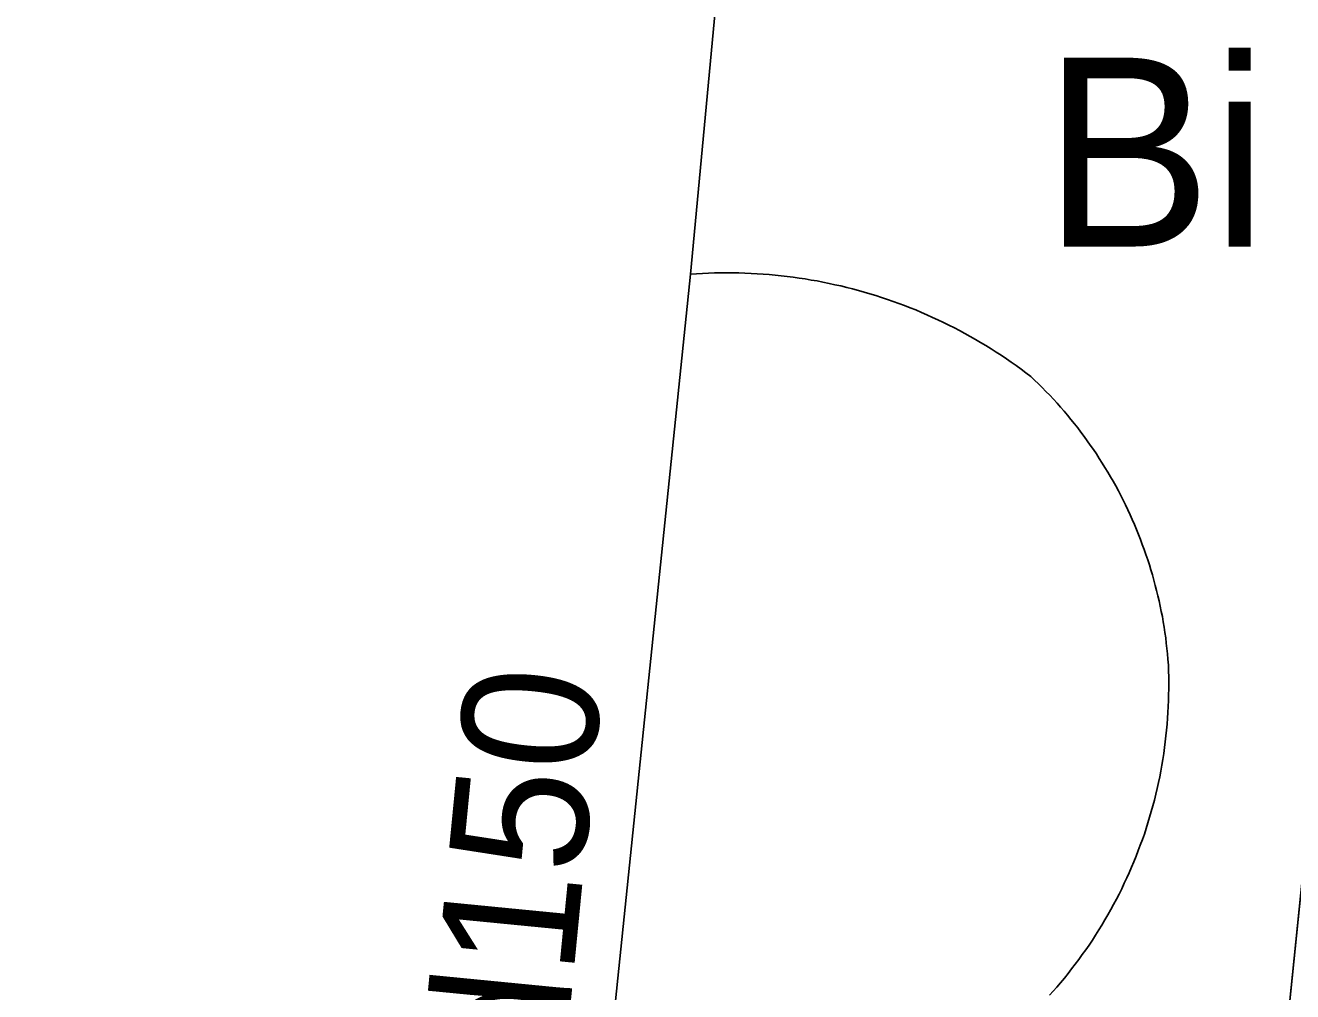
# Model space of a CAD drawing. Extents: x 6434771 to 6436222, y 5663454 to 5664782.
# Drawn here: x 6435089.56 to 6435097.95, y 5664343.63 to 5664350.03 of the extents above; entities that cross this region are included whole.
import ezdxf

# ---------------------------------------------------------------- set-up
doc = ezdxf.new("R2010")
doc.units = 0
for name, color, linetype in [('Warstwa 1', 7, 'Continuous'), ('Warstwa 2', 7, 'Continuous'), ('Warstwa 4', 7, 'Continuous'), ('Warstwa 5', 7, 'Continuous'), ('Warstwa 6', 7, 'Continuous'), ('Warstwa 7', 7, 'Continuous')]:
    doc.layers.add(name, color=color, linetype=linetype)

msp = doc.modelspace()

# ---------------------------------------------------------------- linework, layer by layer
at = {"layer": 'Warstwa 1'}
msp.add_line((6435097.471, 5664339.076), (6435098.425, 5664348.436), dxfattribs=at)
msp.add_line((6435097.471, 5664339.076), (6435098.425, 5664348.436), dxfattribs=at)
msp.add_lwpolyline([(6435094.664, 5664355.842), (6435093.964, 5664348.38), (6435094.004, 5664348.382), (6435094.044, 5664348.385), (6435094.084, 5664348.386), (6435094.124, 5664348.388), (6435094.164, 5664348.388), (6435094.204, 5664348.389), (6435094.244, 5664348.388), (6435094.285, 5664348.388), (6435094.325, 5664348.386), (6435094.365, 5664348.385), (6435094.405, 5664348.382), (6435094.445, 5664348.38), (6435094.485, 5664348.377), (6435094.525, 5664348.373), (6435094.565, 5664348.369), (6435094.604, 5664348.365), (6435094.643, 5664348.36), (6435094.683, 5664348.354), (6435094.723, 5664348.348), (6435094.762, 5664348.341), (6435094.802, 5664348.335), (6435094.841, 5664348.327), (6435094.881, 5664348.319), (6435094.92, 5664348.31), (6435094.959, 5664348.302), (6435094.998, 5664348.292), (6435095.037, 5664348.282), (6435095.075, 5664348.271), (6435095.114, 5664348.261), (6435095.152, 5664348.249), (6435095.191, 5664348.238), (6435095.229, 5664348.225), (6435095.267, 5664348.213), (6435095.305, 5664348.2), (6435095.342, 5664348.186), (6435095.38, 5664348.172), (6435095.417, 5664348.157), (6435095.455, 5664348.143), (6435095.492, 5664348.127), (6435095.529, 5664348.111), (6435095.565, 5664348.094), (6435095.601, 5664348.078), (6435095.638, 5664348.06), (6435095.674, 5664348.043), (6435095.71, 5664348.025), (6435095.745, 5664348.006), (6435095.78, 5664347.988), (6435095.815, 5664347.968), (6435095.85, 5664347.948), (6435095.884, 5664347.927), (6435095.919, 5664347.907), (6435095.953, 5664347.886), (6435095.987, 5664347.864), (6435096.02, 5664347.843), (6435096.054, 5664347.82), (6435096.087, 5664347.798), (6435096.12, 5664347.775), (6435096.152, 5664347.751), (6435096.184, 5664347.727), (6435096.216, 5664347.702), (6435096.241, 5664347.678), (6435096.267, 5664347.654), (6435096.292, 5664347.629), (6435096.316, 5664347.603), (6435096.341, 5664347.578), (6435096.365, 5664347.552), (6435096.39, 5664347.525), (6435096.412, 5664347.499), (6435096.436, 5664347.473), (6435096.459, 5664347.446), (6435096.481, 5664347.418), (6435096.504, 5664347.39), (6435096.526, 5664347.363), (6435096.547, 5664347.334), (6435096.568, 5664347.306), (6435096.589, 5664347.277), (6435096.609, 5664347.249), (6435096.63, 5664347.219), (6435096.65, 5664347.19), (6435096.669, 5664347.16), (6435096.688, 5664347.13), (6435096.706, 5664347.1), (6435096.725, 5664347.069), (6435096.743, 5664347.039), (6435096.76, 5664347.009), (6435096.778, 5664346.978), (6435096.795, 5664346.946), (6435096.811, 5664346.915), (6435096.827, 5664346.883), (6435096.842, 5664346.852), (6435096.858, 5664346.82), (6435096.873, 5664346.787), (6435096.887, 5664346.755), (6435096.901, 5664346.722), (6435096.914, 5664346.69), (6435096.928, 5664346.657), (6435096.941, 5664346.624), (6435096.953, 5664346.59), (6435096.966, 5664346.557), (6435096.977, 5664346.524), (6435096.989, 5664346.49), (6435097, 5664346.457), (6435097.01, 5664346.423), (6435097.02, 5664346.389), (6435097.029, 5664346.355), (6435097.039, 5664346.32), (6435097.048, 5664346.286), (6435097.056, 5664346.251), (6435097.064, 5664346.217), (6435097.071, 5664346.182), (6435097.078, 5664346.148), (6435097.086, 5664346.113), (6435097.091, 5664346.078), (6435097.097, 5664346.043), (6435097.102, 5664346.008), (6435097.108, 5664345.973), (6435097.112, 5664345.937), (6435097.116, 5664345.902), (6435097.12, 5664345.867), (6435097.123, 5664345.831), (6435097.126, 5664345.792), (6435097.127, 5664345.753), (6435097.128, 5664345.714), (6435097.128, 5664345.675), (6435097.128, 5664345.636), (6435097.127, 5664345.596), (6435097.127, 5664345.557), (6435097.125, 5664345.518), (6435097.123, 5664345.479), (6435097.12, 5664345.44), (6435097.118, 5664345.401), (6435097.114, 5664345.362), (6435097.11, 5664345.323), (6435097.105, 5664345.284), (6435097.101, 5664345.246), (6435097.096, 5664345.207), (6435097.089, 5664345.168), (6435097.083, 5664345.129), (6435097.076, 5664345.091), (6435097.069, 5664345.052), (6435097.06, 5664345.014), (6435097.052, 5664344.975), (6435097.043, 5664344.937), (6435097.034, 5664344.899), (6435097.023, 5664344.861), (6435097.013, 5664344.824), (6435097.002, 5664344.786), (6435096.991, 5664344.749), (6435096.979, 5664344.711), (6435096.967, 5664344.674), (6435096.954, 5664344.637), (6435096.94, 5664344.6), (6435096.927, 5664344.564), (6435096.912, 5664344.527), (6435096.898, 5664344.491), (6435096.882, 5664344.455), (6435096.867, 5664344.418), (6435096.851, 5664344.383), (6435096.834, 5664344.348), (6435096.818, 5664344.312), (6435096.8, 5664344.277), (6435096.782, 5664344.242), (6435096.763, 5664344.208), (6435096.745, 5664344.174), (6435096.726, 5664344.139), (6435096.706, 5664344.105), (6435096.686, 5664344.071), (6435096.665, 5664344.039), (6435096.644, 5664344.005), (6435096.623, 5664343.972), (6435096.601, 5664343.939), (6435096.579, 5664343.908), (6435096.556, 5664343.876), (6435096.533, 5664343.844), (6435096.51, 5664343.813), (6435096.486, 5664343.782), (6435096.462, 5664343.751), (6435096.438, 5664343.72), (6435096.412, 5664343.69), (6435096.387, 5664343.66), (6435096.363, 5664343.633), (6435096.34, 5664343.607)], dxfattribs=at)
at = {"layer": 'Warstwa 4'}
msp.add_lwpolyline([(6435077.576, 5664358.619), (6435076.683, 5664350.139), (6435076.156, 5664344.524), (6435076.119, 5664343.975), (6435080.094, 5664343.557), (6435080.09, 5664343.207), (6435081.282, 5664341.752), (6435083.699, 5664341.483), (6435085.155, 5664342.726), (6435085.189, 5664343.055), (6435093.31, 5664342.267), (6435093.397, 5664342.886), (6435093.964, 5664348.38), (6435094.664, 5664355.842), (6435091.197, 5664356.094), (6435091.513, 5664359.12), (6435081.174, 5664360.105), (6435081.052, 5664358.257)], close=True, dxfattribs=at)
at = {"layer": 'Warstwa 5'}
for p, q in [((6435093.964, 5664348.38), (6435094.664, 5664355.842)), ((6435093.964, 5664348.38), (6435094.004, 5664348.382)), ((6435094.004, 5664348.382), (6435094.044, 5664348.385)), ((6435094.044, 5664348.385), (6435094.084, 5664348.386)), ((6435094.084, 5664348.386), (6435094.124, 5664348.388)), ((6435094.124, 5664348.388), (6435094.164, 5664348.388)), ((6435094.164, 5664348.388), (6435094.204, 5664348.389)), ((6435094.204, 5664348.389), (6435094.244, 5664348.388)), ((6435094.244, 5664348.388), (6435094.285, 5664348.388)), ((6435094.285, 5664348.388), (6435094.325, 5664348.386)), ((6435094.325, 5664348.386), (6435094.365, 5664348.385)), ((6435094.365, 5664348.385), (6435094.405, 5664348.382)), ((6435094.405, 5664348.382), (6435094.445, 5664348.38)), ((6435094.445, 5664348.38), (6435094.485, 5664348.377)), ((6435094.485, 5664348.377), (6435094.525, 5664348.373)), ((6435094.525, 5664348.373), (6435094.565, 5664348.369)), ((6435094.565, 5664348.369), (6435094.604, 5664348.365)), ((6435094.604, 5664348.365), (6435094.643, 5664348.36)), ((6435094.643, 5664348.36), (6435094.683, 5664348.354)), ((6435094.683, 5664348.354), (6435094.723, 5664348.348)), ((6435094.723, 5664348.348), (6435094.762, 5664348.341)), ((6435094.762, 5664348.341), (6435094.802, 5664348.335)), ((6435094.802, 5664348.335), (6435094.841, 5664348.327)), ((6435094.841, 5664348.327), (6435094.881, 5664348.319)), ((6435094.881, 5664348.319), (6435094.92, 5664348.31)), ((6435094.92, 5664348.31), (6435094.959, 5664348.302)), ((6435094.959, 5664348.302), (6435094.998, 5664348.292)), ((6435094.998, 5664348.292), (6435095.037, 5664348.282)), ((6435095.037, 5664348.282), (6435095.075, 5664348.271)), ((6435095.075, 5664348.271), (6435095.114, 5664348.261)), ((6435095.114, 5664348.261), (6435095.152, 5664348.249)), ((6435095.152, 5664348.249), (6435095.191, 5664348.238)), ((6435095.191, 5664348.238), (6435095.229, 5664348.225)), ((6435095.229, 5664348.225), (6435095.267, 5664348.213)), ((6435095.267, 5664348.213), (6435095.305, 5664348.2)), ((6435095.305, 5664348.2), (6435095.342, 5664348.186)), ((6435095.342, 5664348.186), (6435095.38, 5664348.172)), ((6435095.38, 5664348.172), (6435095.417, 5664348.157)), ((6435095.417, 5664348.157), (6435095.455, 5664348.143)), ((6435095.455, 5664348.143), (6435095.492, 5664348.127)), ((6435095.492, 5664348.127), (6435095.529, 5664348.111)), ((6435095.529, 5664348.111), (6435095.565, 5664348.094)), ((6435095.565, 5664348.094), (6435095.601, 5664348.078)), ((6435095.601, 5664348.078), (6435095.638, 5664348.06)), ((6435095.638, 5664348.06), (6435095.674, 5664348.043)), ((6435095.674, 5664348.043), (6435095.71, 5664348.025)), ((6435095.71, 5664348.025), (6435095.745, 5664348.006)), ((6435095.745, 5664348.006), (6435095.78, 5664347.988)), ((6435095.78, 5664347.988), (6435095.815, 5664347.968)), ((6435095.815, 5664347.968), (6435095.85, 5664347.948)), ((6435095.85, 5664347.948), (6435095.884, 5664347.927)), ((6435095.884, 5664347.927), (6435095.919, 5664347.907)), ((6435095.919, 5664347.907), (6435095.953, 5664347.886)), ((6435095.953, 5664347.886), (6435095.987, 5664347.864)), ((6435095.987, 5664347.864), (6435096.02, 5664347.843)), ((6435096.02, 5664347.843), (6435096.054, 5664347.82)), ((6435096.054, 5664347.82), (6435096.087, 5664347.798)), ((6435096.087, 5664347.798), (6435096.12, 5664347.775)), ((6435096.12, 5664347.775), (6435096.152, 5664347.751)), ((6435096.152, 5664347.751), (6435096.184, 5664347.727)), ((6435096.184, 5664347.727), (6435096.216, 5664347.702)), ((6435096.216, 5664347.702), (6435096.241, 5664347.678)), ((6435096.241, 5664347.678), (6435096.267, 5664347.654)), ((6435096.267, 5664347.654), (6435096.292, 5664347.629)), ((6435096.292, 5664347.629), (6435096.316, 5664347.603)), ((6435096.316, 5664347.603), (6435096.341, 5664347.578)), ((6435096.341, 5664347.578), (6435096.365, 5664347.552)), ((6435096.365, 5664347.552), (6435096.39, 5664347.525)), ((6435096.39, 5664347.525), (6435096.412, 5664347.499)), ((6435096.412, 5664347.499), (6435096.436, 5664347.473)), ((6435096.436, 5664347.473), (6435096.459, 5664347.446)), ((6435096.459, 5664347.446), (6435096.481, 5664347.418)), ((6435096.481, 5664347.418), (6435096.504, 5664347.39)), ((6435096.504, 5664347.39), (6435096.526, 5664347.363)), ((6435096.526, 5664347.363), (6435096.547, 5664347.334)), ((6435096.547, 5664347.334), (6435096.568, 5664347.306)), ((6435096.568, 5664347.306), (6435096.589, 5664347.277)), ((6435096.589, 5664347.277), (6435096.609, 5664347.249)), ((6435096.609, 5664347.249), (6435096.63, 5664347.219)), ((6435096.63, 5664347.219), (6435096.65, 5664347.19)), ((6435096.65, 5664347.19), (6435096.669, 5664347.16)), ((6435096.669, 5664347.16), (6435096.688, 5664347.13)), ((6435096.688, 5664347.13), (6435096.706, 5664347.1)), ((6435096.706, 5664347.1), (6435096.725, 5664347.069)), ((6435096.725, 5664347.069), (6435096.743, 5664347.039)), ((6435096.743, 5664347.039), (6435096.76, 5664347.009)), ((6435096.76, 5664347.009), (6435096.778, 5664346.978)), ((6435096.778, 5664346.978), (6435096.795, 5664346.946)), ((6435096.795, 5664346.946), (6435096.811, 5664346.915)), ((6435096.811, 5664346.915), (6435096.827, 5664346.883)), ((6435096.827, 5664346.883), (6435096.842, 5664346.852)), ((6435096.842, 5664346.852), (6435096.858, 5664346.82)), ((6435096.858, 5664346.82), (6435096.873, 5664346.787)), ((6435096.873, 5664346.787), (6435096.887, 5664346.755)), ((6435096.887, 5664346.755), (6435096.901, 5664346.722)), ((6435096.901, 5664346.722), (6435096.914, 5664346.69)), ((6435096.914, 5664346.69), (6435096.928, 5664346.657)), ((6435096.928, 5664346.657), (6435096.941, 5664346.624)), ((6435096.941, 5664346.624), (6435096.953, 5664346.59)), ((6435096.953, 5664346.59), (6435096.966, 5664346.557)), ((6435096.966, 5664346.557), (6435096.977, 5664346.524)), ((6435096.977, 5664346.524), (6435096.989, 5664346.49)), ((6435096.989, 5664346.49), (6435097, 5664346.457)), ((6435097, 5664346.457), (6435097.01, 5664346.423)), ((6435097.01, 5664346.423), (6435097.02, 5664346.389)), ((6435097.02, 5664346.389), (6435097.029, 5664346.355)), ((6435097.029, 5664346.355), (6435097.039, 5664346.32)), ((6435097.039, 5664346.32), (6435097.048, 5664346.286)), ((6435097.048, 5664346.286), (6435097.056, 5664346.251)), ((6435097.056, 5664346.251), (6435097.064, 5664346.217)), ((6435097.064, 5664346.217), (6435097.071, 5664346.182)), ((6435097.071, 5664346.182), (6435097.078, 5664346.148)), ((6435097.078, 5664346.148), (6435097.086, 5664346.113)), ((6435097.086, 5664346.113), (6435097.091, 5664346.078)), ((6435097.091, 5664346.078), (6435097.097, 5664346.043)), ((6435097.097, 5664346.043), (6435097.102, 5664346.008)), ((6435097.102, 5664346.008), (6435097.108, 5664345.973)), ((6435097.108, 5664345.973), (6435097.112, 5664345.937)), ((6435097.112, 5664345.937), (6435097.116, 5664345.902)), ((6435097.116, 5664345.902), (6435097.12, 5664345.867)), ((6435097.12, 5664345.867), (6435097.123, 5664345.831)), ((6435097.123, 5664345.831), (6435097.126, 5664345.792)), ((6435097.126, 5664345.792), (6435097.127, 5664345.753)), ((6435097.127, 5664345.753), (6435097.128, 5664345.714)), ((6435097.128, 5664345.714), (6435097.128, 5664345.675)), ((6435097.128, 5664345.675), (6435097.128, 5664345.636)), ((6435097.127, 5664345.596), (6435097.128, 5664345.636)), ((6435097.127, 5664345.596), (6435097.127, 5664345.557)), ((6435097.12, 5664345.44), (6435097.123, 5664345.479)), ((6435097.123, 5664345.479), (6435097.125, 5664345.518)), ((6435097.125, 5664345.518), (6435097.127, 5664345.557)), ((6435097.114, 5664345.362), (6435097.118, 5664345.401)), ((6435097.118, 5664345.401), (6435097.12, 5664345.44)), ((6435097.105, 5664345.284), (6435097.11, 5664345.323)), ((6435097.11, 5664345.323), (6435097.114, 5664345.362)), ((6435097.096, 5664345.207), (6435097.101, 5664345.246)), ((6435097.101, 5664345.246), (6435097.105, 5664345.284)), ((6435097.083, 5664345.129), (6435097.089, 5664345.168)), ((6435097.089, 5664345.168), (6435097.096, 5664345.207)), ((6435097.069, 5664345.052), (6435097.076, 5664345.091)), ((6435097.076, 5664345.091), (6435097.083, 5664345.129)), ((6435097.043, 5664344.937), (6435097.052, 5664344.975)), ((6435097.052, 5664344.975), (6435097.06, 5664345.014)), ((6435097.06, 5664345.014), (6435097.069, 5664345.052)), ((6435097.023, 5664344.861), (6435097.034, 5664344.899)), ((6435097.034, 5664344.899), (6435097.043, 5664344.937)), ((6435097.002, 5664344.786), (6435097.013, 5664344.824)), ((6435097.013, 5664344.824), (6435097.023, 5664344.861)), ((6435096.979, 5664344.711), (6435096.991, 5664344.749)), ((6435096.991, 5664344.749), (6435097.002, 5664344.786)), ((6435096.954, 5664344.637), (6435096.967, 5664344.674)), ((6435096.967, 5664344.674), (6435096.979, 5664344.711)), ((6435096.912, 5664344.527), (6435096.927, 5664344.564)), ((6435096.927, 5664344.564), (6435096.94, 5664344.6)), ((6435096.94, 5664344.6), (6435096.954, 5664344.637)), ((6435096.882, 5664344.455), (6435096.898, 5664344.491)), ((6435096.898, 5664344.491), (6435096.912, 5664344.527)), ((6435096.851, 5664344.383), (6435096.867, 5664344.418)), ((6435096.867, 5664344.418), (6435096.882, 5664344.455)), ((6435096.8, 5664344.277), (6435096.818, 5664344.312)), ((6435096.818, 5664344.312), (6435096.834, 5664344.348)), ((6435096.834, 5664344.348), (6435096.851, 5664344.383)), ((6435096.763, 5664344.208), (6435096.782, 5664344.242)), ((6435096.782, 5664344.242), (6435096.8, 5664344.277)), ((6435096.706, 5664344.105), (6435096.726, 5664344.139)), ((6435096.726, 5664344.139), (6435096.745, 5664344.174)), ((6435096.745, 5664344.174), (6435096.763, 5664344.208)), ((6435096.665, 5664344.039), (6435096.686, 5664344.071)), ((6435096.686, 5664344.071), (6435096.706, 5664344.105)), ((6435096.601, 5664343.939), (6435096.623, 5664343.972)), ((6435096.623, 5664343.972), (6435096.644, 5664344.005)), ((6435096.644, 5664344.005), (6435096.665, 5664344.039)), ((6435096.556, 5664343.876), (6435096.579, 5664343.908)), ((6435096.579, 5664343.908), (6435096.601, 5664343.939)), ((6435096.486, 5664343.782), (6435096.51, 5664343.813)), ((6435096.51, 5664343.813), (6435096.533, 5664343.844)), ((6435096.533, 5664343.844), (6435096.556, 5664343.876)), ((6435096.412, 5664343.69), (6435096.438, 5664343.72)), ((6435096.438, 5664343.72), (6435096.462, 5664343.751)), ((6435096.462, 5664343.751), (6435096.486, 5664343.782)), ((6435096.34, 5664343.607), (6435096.363, 5664343.633)), ((6435096.363, 5664343.633), (6435096.387, 5664343.66)), ((6435096.387, 5664343.66), (6435096.412, 5664343.69))]:
    msp.add_line(p, q, dxfattribs=at)
at = {"layer": 'Warstwa 6'}
for points in [[(6435098.936, 5664353.47), (6435099.538, 5664359.413), (6435069.56, 5664362.316), (6435067.287, 5664342.191), (6435097.471, 5664339.076), (6435098.425, 5664348.436), (6435130.823, 5664346.455), (6435130.783, 5664351.416)], [(6435130.919, 5664334.482), (6435130.823, 5664346.455), (6435098.425, 5664348.436), (6435097.471, 5664339.076), (6435067.287, 5664342.191), (6435066.962, 5664339.345), (6435065.265, 5664317.253)]]:
    msp.add_lwpolyline(points, close=True, dxfattribs=at)

# ---------------------------------------------------------------- texts
at = {"layer": 'Warstwa 2'}
msp.add_text('Bi', height=1.25, dxfattribs=at).set_placement((6435096.2976, 5664348.563))
at = {"layer": 'Warstwa 7'}
msp.add_text('kd150', height=0.9, rotation=84.4196, dxfattribs=at).set_placement((6435093.0657, 5664342.4655))

doc.saveas('drawing.dxf')
